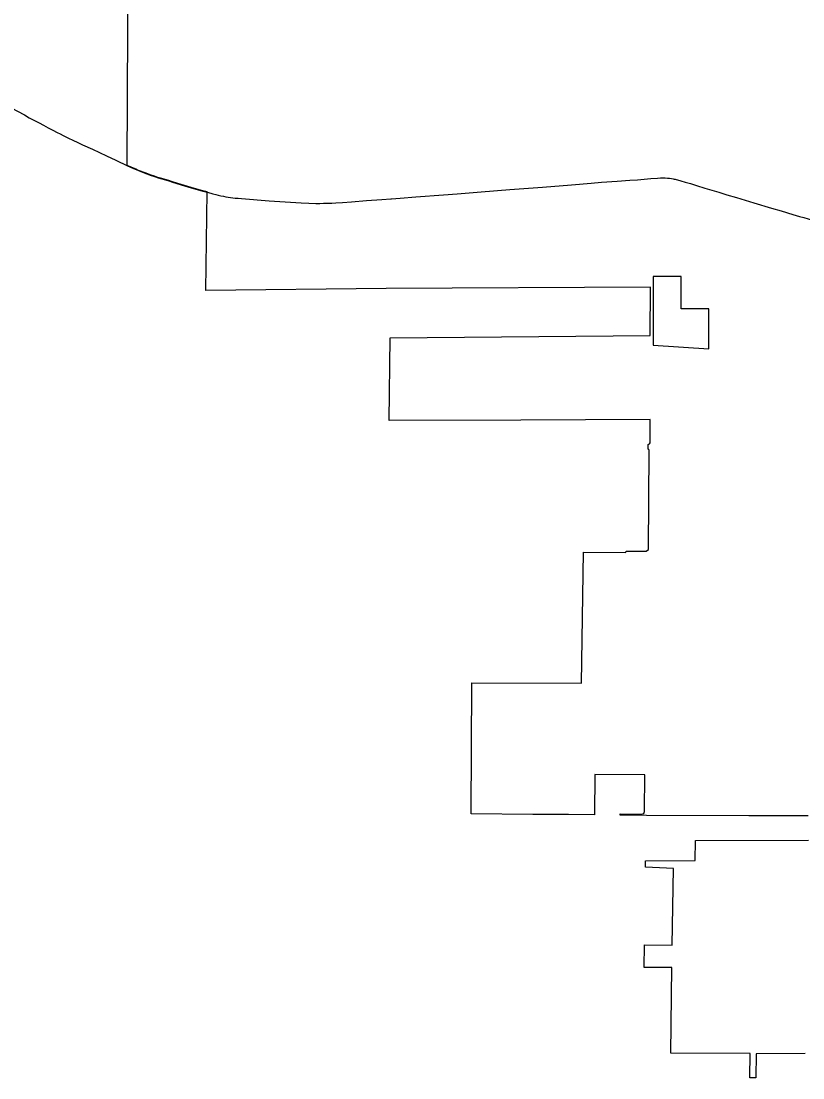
# Model space of a CAD drawing. Extents: x 0 to 34, y 0 to 22.
# Drawn here: x 5.1861 to 5.3142, y 16.2099 to 16.383 of the extents above; entities that cross this region are included whole.
import ezdxf

# ---------------------------------------------------------------- set-up
doc = ezdxf.new("R2010")
doc.units = 0
doc.layers.add('GM_X_Corporation', color=7, linetype='Continuous')
doc.layers.add('GM_X_State_Route', color=7, linetype='Continuous')

msp = doc.modelspace()

# ---------------------------------------------------------------- linework, layer by layer
at = {"layer": 'GM_X_Corporation'}
for points in [[(5.315087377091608, 16.25285201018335), (5.305358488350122, 16.25284216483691), (5.288542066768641, 16.252914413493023), (5.288541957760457, 16.25290603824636), (5.284274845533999, 16.252963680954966), (5.284272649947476, 16.253145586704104), (5.287625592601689, 16.25310791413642), (5.288112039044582, 16.25323439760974), (5.288224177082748, 16.253576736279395), (5.288291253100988, 16.259544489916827), (5.28008939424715, 16.259604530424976), (5.28002347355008, 16.253015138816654), (5.275768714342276, 16.253042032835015), (5.269941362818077, 16.25303570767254), (5.259809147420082, 16.2531601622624), (5.259962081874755, 16.274635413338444), (5.2778897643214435, 16.274595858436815), (5.278245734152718, 16.29600571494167), (5.28520126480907, 16.2959850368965), (5.2852096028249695, 16.29620747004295), (5.288516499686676, 16.296190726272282), (5.288868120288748, 16.29648338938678), (5.289027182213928, 16.312666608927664), (5.288968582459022, 16.312817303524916), (5.288851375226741, 16.312917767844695), (5.2888597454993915, 16.31366286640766), (5.289052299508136, 16.313754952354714), (5.289144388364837, 16.313939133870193), (5.289177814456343, 16.317735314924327), (5.267984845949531, 16.31766606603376), (5.246374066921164, 16.317582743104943), (5.2465480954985, 16.331133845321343), (5.289163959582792, 16.33153824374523), (5.289237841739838, 16.33941048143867), (5.245911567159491, 16.33922780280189), (5.216337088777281, 16.338879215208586), (5.216575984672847, 16.355024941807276), (5.215836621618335, 16.3552269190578), (5.215083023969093, 16.355436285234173), (5.214497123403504, 16.35560398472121), (5.21391807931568, 16.355771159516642), (5.212278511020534, 16.356259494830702), (5.211580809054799, 16.356475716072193), (5.210876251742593, 16.356692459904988), (5.21026240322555, 16.356880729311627), (5.20969021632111, 16.35704790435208), (5.209132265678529, 16.357215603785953), (5.208504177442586, 16.357410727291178), (5.207939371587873, 16.357592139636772), (5.20721372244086, 16.357843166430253), (5.206550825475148, 16.358080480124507), (5.206090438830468, 16.358255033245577), (5.205658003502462, 16.358422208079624), (5.20530203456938, 16.358568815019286), (5.20491125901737, 16.358736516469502), (5.204471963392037, 16.358924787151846), (5.20399733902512, 16.359134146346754), (5.203477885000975, 16.359363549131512), (5.2035406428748, 16.381825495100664), (5.2033573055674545, 16.424210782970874)], [(5.314548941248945, 16.21388492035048), (5.306525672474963, 16.213830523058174), (5.306471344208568, 16.20992449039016), (5.305492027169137, 16.20992042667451), (5.305546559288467, 16.21388492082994), (5.292573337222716, 16.21393931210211), (5.292730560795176, 16.22802085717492), (5.288191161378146, 16.228015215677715), (5.288230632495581, 16.231686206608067), (5.292791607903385, 16.23166366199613), (5.292981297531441, 16.244237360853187), (5.288383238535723, 16.244428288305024), (5.288402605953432, 16.2454639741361), (5.296544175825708, 16.245515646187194), (5.296571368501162, 16.24877935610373), (5.315120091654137, 16.248833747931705)]]:
    msp.add_lwpolyline(points, dxfattribs=at)
msp.add_lwpolyline([(5.289668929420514, 16.341189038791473), (5.289638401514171, 16.32991131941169), (5.298763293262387, 16.32931128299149), (5.298805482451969, 16.335877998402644), (5.29423799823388, 16.335876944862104), (5.294234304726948, 16.341156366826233)], close=True, dxfattribs=at)
at = {"layer": 'GM_X_State_Route'}
msp.add_line((5.288197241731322, 16.357128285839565), (5.289298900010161, 16.35722083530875), dxfattribs=at)
for points in [[(5.183859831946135, 16.369129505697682), (5.184577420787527, 16.36875055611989), (5.1854702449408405, 16.368262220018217), (5.186614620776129, 16.367634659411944), (5.187416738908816, 16.367194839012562), (5.188358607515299, 16.366678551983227), (5.189007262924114, 16.366329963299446), (5.1897260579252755, 16.365946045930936), (5.1904796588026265, 16.365548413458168), (5.191274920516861, 16.36512968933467), (5.19195838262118, 16.364774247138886), (5.192446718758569, 16.36453007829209), (5.192990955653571, 16.364257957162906), (5.193821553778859, 16.36385294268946), (5.194574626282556, 16.363497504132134), (5.195349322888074, 16.363134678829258), (5.196137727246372, 16.362764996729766), (5.197756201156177, 16.362011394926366), (5.20006551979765, 16.36094401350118), (5.201614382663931, 16.36021836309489), (5.203497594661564, 16.35931815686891)], [(5.203497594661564, 16.35931815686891), (5.204017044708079, 16.359088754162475), (5.2044916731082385, 16.358879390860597), (5.204930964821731, 16.35869112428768), (5.205321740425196, 16.358523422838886), (5.205677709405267, 16.358376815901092), (5.20611014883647, 16.35820964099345), (5.206500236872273, 16.358061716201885), (5.2065705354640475, 16.35803508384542), (5.207233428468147, 16.357797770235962), (5.207959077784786, 16.35754674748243), (5.208523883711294, 16.357365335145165), (5.2091519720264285, 16.357170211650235), (5.209709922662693, 16.357002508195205), (5.210282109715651, 16.35683533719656), (5.210895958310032, 16.356647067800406), (5.211600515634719, 16.356430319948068), (5.212298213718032, 16.356214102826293), (5.213937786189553, 16.355725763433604), (5.214516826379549, 16.355558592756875), (5.215102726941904, 16.355390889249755), (5.215856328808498, 16.35518152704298), (5.2165956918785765, 16.354979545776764)], [(5.2467736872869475, 16.353905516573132), (5.248180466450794, 16.354007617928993), (5.250789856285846, 16.354216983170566), (5.255289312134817, 16.35456609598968), (5.2575638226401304, 16.354746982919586), (5.261463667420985, 16.355061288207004), (5.266194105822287, 16.355430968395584), (5.2715241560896, 16.355835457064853), (5.276295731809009, 16.356191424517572), (5.279477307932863, 16.35647040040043), (5.281179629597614, 16.356617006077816), (5.283746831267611, 16.356819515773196), (5.2858398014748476, 16.35695465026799)], [(5.2858398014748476, 16.35695465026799), (5.287095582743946, 16.357035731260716), (5.288197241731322, 16.357128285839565)], [(5.289298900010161, 16.35722083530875), (5.2903815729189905, 16.357311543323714), (5.290869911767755, 16.3573326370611), (5.291267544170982, 16.357332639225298), (5.291650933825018, 16.35731839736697), (5.292013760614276, 16.35729783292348), (5.2923380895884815, 16.357273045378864), (5.292676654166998, 16.357227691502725), (5.292962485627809, 16.35717179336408), (5.293115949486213, 16.357140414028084), (5.293269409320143, 16.357109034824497), (5.293421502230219, 16.35707148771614)], [(5.293421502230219, 16.35707148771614), (5.293649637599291, 16.357015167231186), (5.2941870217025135, 16.356861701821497), (5.294881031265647, 16.356655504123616), (5.295766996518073, 16.35639076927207), (5.296757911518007, 16.356083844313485), (5.29810426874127, 16.355671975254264), (5.299262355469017, 16.355316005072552), (5.300406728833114, 16.354974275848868), (5.301753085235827, 16.354576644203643), (5.303298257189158, 16.354119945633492), (5.306148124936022, 16.353271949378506), (5.309036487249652, 16.35240022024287), (5.3106307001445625, 16.351915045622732)], [(5.2165956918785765, 16.354979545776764), (5.217518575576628, 16.354726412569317), (5.217972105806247, 16.354607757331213), (5.2183765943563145, 16.354510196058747), (5.218787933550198, 16.354419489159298), (5.219248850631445, 16.354321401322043), (5.219611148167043, 16.354251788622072), (5.220014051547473, 16.35417901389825), (5.22040693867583, 16.354119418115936), (5.220755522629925, 16.3540703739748), (5.2211462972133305, 16.35402871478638), (5.221634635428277, 16.35398652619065), (5.222213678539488, 16.353938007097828), (5.2267136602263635, 16.3535962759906), (5.231987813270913, 16.353233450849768), (5.233243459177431, 16.353177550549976), (5.23438098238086, 16.353163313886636), (5.2350433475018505, 16.353163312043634), (5.235622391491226, 16.353170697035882), (5.236173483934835, 16.35318440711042), (5.236982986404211, 16.353219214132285), (5.237639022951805, 16.353247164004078), (5.238762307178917, 16.353324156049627), (5.240213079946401, 16.353421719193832), (5.242669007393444, 16.353603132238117), (5.245201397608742, 16.35379139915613), (5.246690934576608, 16.353899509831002), (5.2467736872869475, 16.353905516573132)], [(5.3106307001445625, 16.351915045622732), (5.312552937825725, 16.351341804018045), (5.313651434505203, 16.351022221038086), (5.314339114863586, 16.350825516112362), (5.31505738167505, 16.35062300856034), (5.315783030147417, 16.350427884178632), (5.31606569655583, 16.3503545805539), (5.316348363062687, 16.35028127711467), (5.316843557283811, 16.35015576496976), (5.317318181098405, 16.35003711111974), (5.317848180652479, 16.349904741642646), (5.318476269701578, 16.349751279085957), (5.319083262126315, 16.34960467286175), (5.319961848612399, 16.349402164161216), (5.32039454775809, 16.34930460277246), (5.320827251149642, 16.3492070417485), (5.321782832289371, 16.348997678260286), (5.322704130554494, 16.348802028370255), (5.323111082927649, 16.348716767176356)]]:
    msp.add_lwpolyline(points, dxfattribs=at)

doc.saveas('drawing.dxf')
